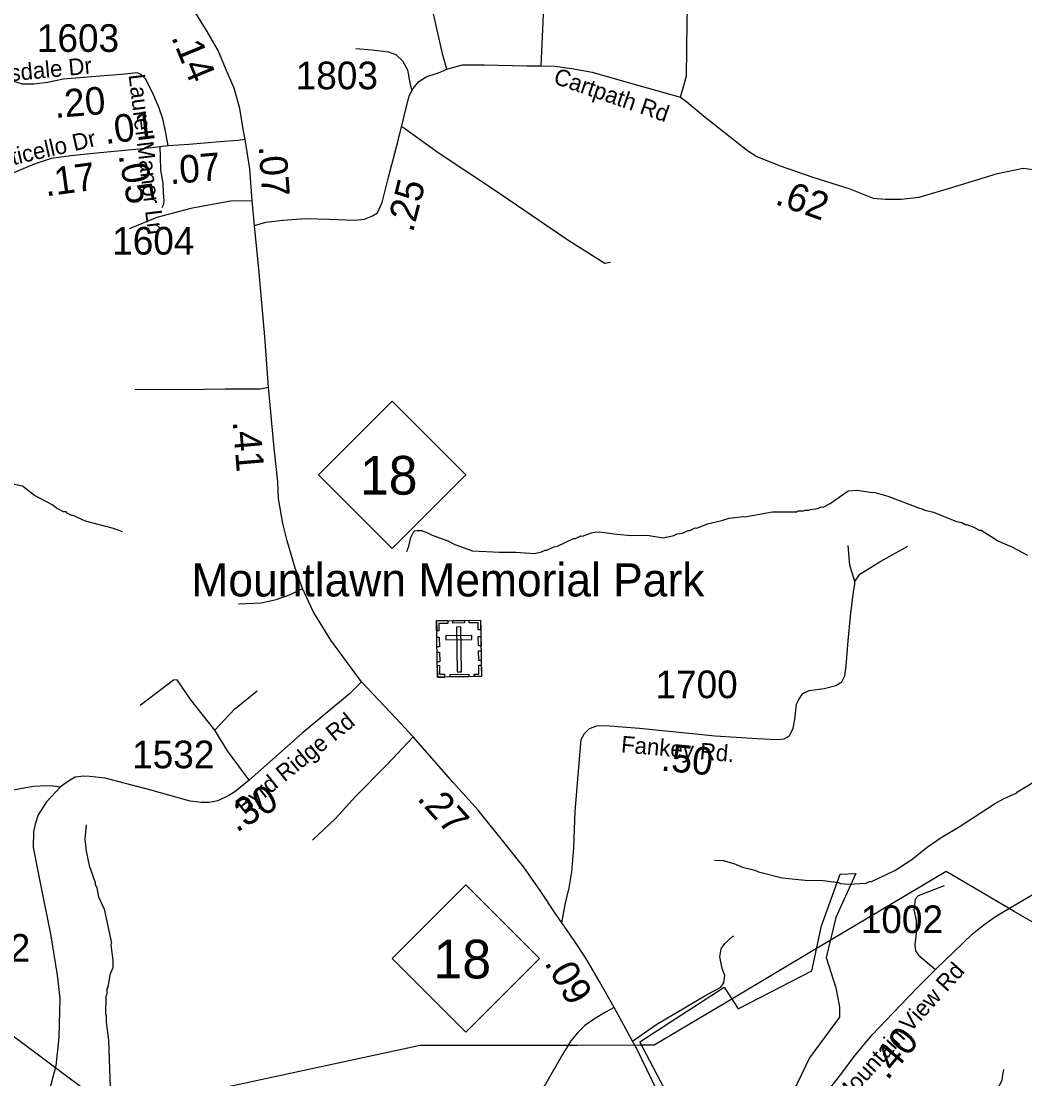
# Model space of a CAD drawing. Extents: x 1248089 to 1457196, y 820910 to 988753.
# Drawn here: x 1361597 to 1366133, y 898907 to 903687 of the extents above; entities that cross this region are included whole.
import ezdxf

# ---------------------------------------------------------------- set-up
doc = ezdxf.new("R2010")
doc.units = 0
for name, color, linetype in [('Exist Boundary Political City Limit New', 7, 'Continuous'), ('Exist Cultural Cemetery CELL', 7, 'Continuous'), ('Exist Cultural Cemetery Label', 7, 'Continuous'), ('Exist Hydrographic Misc Water Feature', 7, 'Continuous'), ('Exist Road Non-System Type 51', 7, 'Continuous'), ('Exist Road Primary NC Attributed', 7, 'Continuous'), ('Exist Road Primary NC Shield CELL', 7, 'Continuous'), ('Exist Road Primary NC Shield Number Label', 7, 'Continuous'), ('Exist Road Secondary Type 51 Attributed', 7, 'Continuous'), ('Exist Road Secondary Type 51 Label', 7, 'Continuous'), ('Exist Utilities Electrical Transmission Line', 7, 'Continuous'), ('Map Preparation Boundary City Limit Buffer Line', 7, 'Continuous'), ('Prop CMT Slope Fill', 7, 'Continuous'), ('Prop GRAU CAT1 Cell', 7, 'Continuous'), ('Prop Lane Lines', 7, 'Continuous')]:
    doc.layers.add(name, color=color, linetype=linetype)

msp = doc.modelspace()

# ---------------------------------------------------------------- linework, layer by layer
at = {"layer": 'Exist Boundary Political City Limit New'}
msp.add_lwpolyline([(1364549.3, 898776.8), (1364393.2, 899075.2), (1364773.6, 899322.1), (1364836.7, 899223.4), (1365170.1, 899396), (1365214, 899599.4), (1365298.5, 899831.5), (1365369.8, 899834.7), (1365278.1, 899636.5), (1365235.3, 899456.3), (1365278.8, 899318.1), (1365295.4, 899233), (1365295.4, 899186), (1365160.4, 899002.3), (1364998.5, 898666.6)], dxfattribs=at)
at = {"layer": 'Exist Cultural Cemetery CELL'}
for points in [[(1363474.4, 900977), (1363673.4, 900980), (1363677.3, 900725.4), (1363478.3, 900722.4)], [(1363475, 900933.7), (1363486.4, 900933.9), (1363485.9, 900966), (1363526.5, 900966.6), (1363526.3, 900977.8), (1363474.4, 900977)], [(1363548.4, 900978.1), (1363600.3, 900978.9), (1363600.4, 900967.5), (1363548.6, 900966.7)], [(1363674.2, 900936.6), (1363662.8, 900936.5), (1363662.3, 900968.7), (1363621.8, 900968), (1363621.6, 900979.2), (1363673.5, 900980)], [(1363583.8, 900949.3), (1363565.2, 900949.1), (1363568.2, 900746.3), (1363586.9, 900746.6)], [(1363476.1, 900859.5), (1363475.5, 900902.8), (1363486.9, 900903), (1363487.5, 900859.7)], [(1363516.2, 900909.6), (1363516.5, 900890.9), (1363634.2, 900892.7), (1363634, 900911.3)], [(1363663.9, 900863.4), (1363663.2, 900906.7), (1363674.6, 900906.9), (1363675.3, 900863.6)], [(1363477.1, 900792.3), (1363476.5, 900835.6), (1363487.9, 900835.8), (1363488.5, 900792.5)], [(1363664.8, 900797.5), (1363664.2, 900840.8), (1363675.6, 900841), (1363676.2, 900797.7)], [(1363644.2, 900724.9), (1363644, 900736.4), (1363666, 900736.7), (1363665.4, 900777.1), (1363676.5, 900777.3), (1363677.3, 900725.4)], [(1363511.3, 900722.9), (1363511.1, 900734.4), (1363489.1, 900734.1), (1363488.5, 900774.5), (1363477.4, 900774.3), (1363478.2, 900722.4)], [(1363535.5, 900734.7), (1363620.4, 900736), (1363620.5, 900724.6), (1363535.7, 900723.3)]]:
    msp.add_lwpolyline(points, close=True, dxfattribs=at)
at = {"layer": 'Exist Hydrographic Misc Water Feature'}
for points in [[(1362054.6, 901379.9), (1362014.9, 901394.8), (1361887.6, 901427.7), (1361832.1, 901453), (1361824.2, 901453.2), (1361804.4, 901463.6), (1361800.5, 901469.8), (1361788.5, 901470), (1361756.8, 901486.7), (1361741.1, 901499.1), (1361657.5, 901543.5), (1361603, 901586.2), (1361539.4, 901599.7)], [(1363340.2, 901289.9), (1363349.2, 901314.3), (1363358.1, 901354.1), (1363370.6, 901377.8), (1363376.7, 901383.7), (1363386.8, 901385.5), (1363406.8, 901385), (1363430.6, 901376.5), (1363454.3, 901364), (1363525.7, 901338.3), (1363557.3, 901321.6), (1363636.7, 901293.7), (1363758.6, 901287.3), (1363832.6, 901287.3), (1363916.4, 901281.3), (1363948.6, 901288.6), (1363964.8, 901296.3), (1363972.8, 901296.1), (1364005.1, 901311.4), (1364021.2, 901314.9), (1364094, 901349.3), (1364102, 901349.1), (1364126.2, 901360.6), (1364134.2, 901360.4), (1364174.6, 901375.4), (1364196.6, 901378.9), (1364222.7, 901378.3), (1364289.5, 901368.3), (1364353.4, 901362.8), (1364426.3, 901363.7), (1364498.1, 901352.1), (1364546.4, 901362.9), (1364562.5, 901370.6), (1364586.6, 901374), (1364610.8, 901385.5), (1364618.8, 901385.3), (1364643, 901396.8), (1364651, 901396.6), (1364699.5, 901415.4), (1364763.8, 901430), (1364796.1, 901441.3), (1364861.2, 901449.3), (1364868.2, 901447.6), (1364992.7, 901469), (1365100.7, 901470.3), (1365108.8, 901474.1), (1365132.8, 901473.6), (1365140.9, 901477.3), (1365156.9, 901477), (1365165, 901480.8), (1365197.1, 901484.1), (1365213.2, 901491.7), (1365221.2, 901491.5), (1365253.6, 901506.8), (1365334.9, 901564.9), (1365374.9, 901568), (1365443.3, 901556.9), (1365450.7, 901558.2), (1365514.3, 901540.8), (1365657.1, 901485.5), (1365665.1, 901485.3), (1365680.9, 901477), (1365720.7, 901468.1), (1365823.8, 901425.8), (1365847.7, 901421.2), (1365863.5, 901412.9), (1365871.5, 901412.7), (1365903.2, 901399.9), (1365927, 901387.4), (1365935, 901387.2), (1366013.8, 901337.4), (1366074.8, 901311), (1366144.4, 901274.4)], [(1364729.8, 899894.8), (1364769.8, 899893.8), (1364817.4, 899880.7), (1364857.1, 899863.8), (1364912.8, 899850.6), (1364928.6, 899842.2), (1365036, 899815.7), (1365139.8, 899805.4), (1365221.8, 899803.2), (1365291.5, 899793.9), (1365299.5, 899789.8), (1365335.4, 899786.9), (1365415.5, 899791.1), (1365431.7, 899798.7), (1365439.7, 899798.5), (1365544.8, 899848.1), (1365621.9, 899898.3), (1365691.2, 899954.7), (1365754.1, 899997.6), (1365841.3, 900049.4), (1365995.5, 900149.8), (1366036.1, 900172.9), (1366096.7, 900199.5), (1366100.1, 900204.7), (1366218.4, 900276.8)], [(1361891.1, 900055.6), (1361885.7, 899991.7), (1361890.5, 899935.7), (1361905.1, 899871.3), (1361931.3, 899794.7), (1361931.2, 899786.7), (1361938.8, 899770.6), (1361946, 899730.4), (1361972.6, 899673.8), (1362005.4, 899521), (1362003.2, 899514.8), (1362011.5, 899440.9), (1362010.8, 899408.9), (1361998.1, 899377.2), (1361988.8, 899321.4), (1361984.7, 899313.5), (1361984.1, 899289.5), (1361980, 899281.6), (1361978.2, 899201.7), (1361982.1, 899193.6), (1361981.4, 899163.5), (1361991.5, 899081.3), (1361998.9, 898869.2)]]:
    msp.add_lwpolyline(points, dxfattribs=at)
at = {"layer": 'Exist Road Non-System Type 51'}
for points in [[(1363947.7, 903485.3), (1363955.1, 903649.9), (1363969.5, 904012.1), (1363980.2, 904467.5), (1363994.5, 904539.2), (1364001.7, 904571.5), (1364026.8, 904600.2), (1364066.2, 904618.1), (1364130.7, 904614.6), (1364227.5, 904600.2), (1364381.6, 904603.8), (1364464, 904614.6), (1364553.6, 904632.5), (1364610.6, 904654.4)], [(1364577, 903343.4), (1364603.5, 903438.7), (1364607, 903682.6), (1364612.1, 903869.8), (1364612.1, 903955.8), (1364614.2, 904006.1), (1364633.1, 904048), (1364691.7, 904096.2)], [(1363110.3, 903563.7), (1363183.6, 903557.5), (1363257, 903549.1), (1363290.5, 903536.5), (1363319.8, 903507.1), (1363342.8, 903467.3), (1363353.3, 903408.6), (1363361.7, 903377.2)], [(1363319.8, 903209.4), (1363481.1, 903094.1), (1363732.4, 902928.5), (1364071.7, 902695.8), (1364235.1, 902593.1), (1364260.3, 902597.3)], [(1362640.9, 902874.9), (1362542.9, 902872.9), (1362364.7, 902839.8), (1362210.6, 902800.3), (1362085.8, 902749.3)], [(1362112.6, 902024.3), (1362326.5, 902023), (1362518.7, 902025.6), (1362675.3, 902025.6), (1362714.8, 902033.2)], [(1365364.6, 901154.1), (1365352.7, 901193.7), (1365341.8, 901227.9), (1365334, 901318.2)], [(1365364.6, 901154.1), (1365386.9, 901187.4), (1365481.8, 901246.6), (1365604.7, 901315.1)], [(1362579.6, 901053.9), (1362681.5, 901059), (1362750.2, 901073.1), (1362815.1, 901096), (1362869.1, 901123.5)], [(1362473, 900482.5), (1362363.5, 900620.1), (1362302.4, 900710.5), (1362285.8, 900709.3), (1362134.3, 900594.6)], [(1362473, 900482.5), (1362561.7, 900577.9), (1362663.5, 900660.7)], [(1362627.6, 900256.3), (1362530.3, 900389.5), (1362473, 900482.5)], [(1363368.1, 900452.1), (1363249.6, 900326.5), (1363108.1, 900183.3), (1363017.8, 900083.7), (1362913.6, 899985.7)], [(1365768.2, 899779.1), (1365651, 899734.1), (1365637.3, 899718.5), (1365631.4, 899671.6), (1365641.2, 899622.7), (1365641.2, 899566), (1365635.3, 899511.3), (1365639.2, 899485.8), (1365652.9, 899466.3), (1365729.1, 899401.8)], [(1364360.5, 899077.6), (1364469.9, 899153.9), (1364686.8, 899282.9), (1364739.5, 899310.3), (1364759, 899322), (1364772.7, 899341.6), (1364776.6, 899374.8), (1364764.9, 899406.1), (1364755.1, 899458.9), (1364761, 899494.1), (1364776.6, 899519.5), (1364811.8, 899550.8), (1364817.6, 899554.2)], [(1366036.5, 898949.9), (1366033.4, 898934.3), (1366028.7, 898901.7), (1365993, 898825.5), (1365930.9, 898729.1), (1365906, 898691.8), (1365890.5, 898682.5), (1365864.1, 898679.4), (1365848.5, 898682.5), (1365733.6, 898752.5), (1365601.6, 898830.2), (1365572.1, 898839.5), (1365525.5, 898842.6), (1365318.9, 898851.9), (1365276.9, 898862.8), (1365264.5, 898869)]]:
    msp.add_lwpolyline(points, dxfattribs=at)
at = {"layer": 'Exist Road Primary NC Attributed'}
for points in [[(1362608.9, 903151.9), (1362602.5, 903190.4), (1362585.4, 903293), (1362559.8, 903384.9), (1362523.9, 903467.3), (1362487.6, 903554.9), (1362438.5, 903640.4), (1362383, 903728), (1362310.4, 903815.7)], [(1362651.5, 902763.7), (1362640.9, 902874.9), (1362630.2, 903020.2), (1362608.9, 903151.9)], [(1363135.6, 900701.4), (1363067.3, 900793.3), (1362996.8, 900889.5), (1362916.1, 901018.8), (1362869.1, 901123.5), (1362834.9, 901215.4), (1362798.6, 901339.3), (1362779.4, 901416.3), (1362760.3, 901530.6), (1362756.6, 901604.7), (1362741, 901757.1), (1362714.8, 902033.2), (1362698.4, 902260.3), (1362672.8, 902550.9), (1362651.5, 902763.7)], [(1364039.9, 899611.8), (1364010.4, 899655.8), (1363946.3, 899754.1), (1363869.5, 899863.1), (1363803.3, 899946.4), (1363662.8, 900120.8), (1363549.6, 900246.9), (1363368.1, 900452.1), (1363291.3, 900535.4), (1363135.6, 900701.4)], [(1364277.3, 899229.8), (1364212.7, 899343.7), (1364148.6, 899452.7), (1364099.5, 899527.5), (1364039.9, 899611.8)], [(1364774, 898113.2), (1364747.5, 898184.5), (1364664.3, 898419.9), (1364560.6, 898671.5), (1364470.9, 898852.5), (1364377.5, 899046.2), (1364360.5, 899077.6), (1364311.3, 899166.9), (1364277.3, 899229.8)]]:
    msp.add_lwpolyline(points, dxfattribs=at)
at = {"layer": 'Exist Road Primary NC Shield CELL'}
for points in [[(1362941, 901637), (1363274, 901970), (1363607, 901637), (1363274, 901304)], [(1363273.7, 899450.6), (1363606.7, 899783.6), (1363939.7, 899450.6), (1363606.7, 899117.6)]]:
    msp.add_lwpolyline(points, close=True, dxfattribs=at)
at = {"layer": 'Exist Road Secondary Type 51 Attributed'}
for points in [[(1363520.2, 903470.7), (1363503.3, 903533.8), (1363463.3, 903706), (1363440.3, 903798.3), (1363421.8, 903904.4), (1363409.5, 903976.7), (1363408, 904029), (1363406.5, 904267.5), (1363404.9, 904442.8), (1363409.6, 904524.3), (1363415.7, 904568.9), (1363432.6, 904605.8), (1363463.3, 904635), (1363501.7, 904656.5), (1363538.6, 904670.4), (1363597, 904688.8), (1363678.1, 904720.2), (1363728.8, 904752.5), (1363750.3, 904772.5), (1363801.9, 904835)], [(1362262, 903124), (1362250.2, 903189.9), (1362237.9, 903245.2), (1362219.5, 903299.1), (1362188.8, 903368.3), (1362159.6, 903426.7), (1362139.6, 903446.7), (1362121.1, 903452.9), (1362048.9, 903446.7), (1361896.8, 903434.4), (1361789.2, 903425.2), (1361717, 903409.8), (1361654, 903402.1), (1361603.3, 903402.1), (1361560.3, 903415.9), (1361543.4, 903449.8), (1361532.6, 903495.9), (1361526.5, 903554.4)], [(1362651.5, 902763.7), (1362703.1, 902778.2), (1362779.9, 902787.5), (1362884.4, 902795.1), (1362988.9, 902792.1), (1363107.2, 902787.5), (1363148.7, 902792.1), (1363182.5, 902805.9), (1363207.1, 902821.3), (1363228.6, 902867.4), (1363257.8, 902982.8), (1363300.8, 903147.3), (1363351.3, 903349.3), (1363368.2, 903383.2), (1363394.4, 903413.9), (1363431.2, 903437), (1363483.5, 903453.9), (1363520.2, 903470.7)], [(1363520.2, 903470.7), (1363592.2, 903490.1), (1363688.9, 903490.1), (1363882.2, 903485.1), (1363947.7, 903485.3), (1364008.8, 903483.5), (1364085.4, 903473.4), (1364177.1, 903456.8), (1364350.4, 903406.7), (1364577, 903343.4), (1364604.8, 903322.1), (1364681.4, 903258.7), (1364879.7, 903102), (1364921.4, 903075.3), (1365023, 903035.3), (1365174.6, 902981.9), (1365342.2, 902928.9), (1365447.2, 902887.2), (1365503.8, 902882.2), (1365573.8, 902882.2), (1365655.4, 902892.2), (1365792.1, 902932.2), (1366009.4, 902998.8), (1366126, 903022.1), (1366171, 903017.1)], [(1362223.2, 903119.3), (1362162.5, 903111.9), (1361955, 903091.9), (1361821.4, 903078), (1361732.2, 903065.7), (1361655.4, 903041.1), (1361538.6, 902990.4), (1361498.7, 902985.7), (1361408, 902987.3), (1361374.2, 902981.1)], [(1362262, 903124), (1362223.2, 903119.3)], [(1362223.2, 903119.3), (1362224.7, 903075.3), (1362226.3, 903013.8), (1362237, 902955.4), (1362238.6, 902910.8), (1362241.6, 902876.9), (1362240.1, 902858.5), (1362232.4, 902843.1)], [(1362608.9, 903151.9), (1362577, 903147.1), (1362497.1, 903142.4), (1362355.7, 903130.1), (1362262, 903124)], [(1364039.9, 899611.8), (1364055.8, 899695.1), (1364074.4, 899771.2), (1364085.2, 899842.5), (1364094.5, 899951.2), (1364100.7, 900117.3), (1364128.6, 900440.5), (1364142.6, 900468.5), (1364165.8, 900490.2), (1364198.4, 900502.6), (1364237.2, 900504.2), (1364392.2, 900491.7), (1364733.4, 900457.6), (1364923.3, 900445.1), (1365013.2, 900440.4), (1365045.8, 900443.5), (1365069.1, 900457.5), (1365086.1, 900491.7), (1365093.9, 900530.5), (1365101.6, 900600.3), (1365110.9, 900622), (1365129.5, 900648.4), (1365159, 900662.4), (1365225.7, 900671.7), (1365278.1, 900684.9), (1365306, 900701.9), (1365319.9, 900728.3), (1365326.1, 900771.8), (1365333.9, 900886.6), (1365344.7, 900998.4), (1365357.1, 901097.7), (1365364.9, 901145), (1365364.6, 901154.1)], [(1363135.6, 900701.4), (1363080.5, 900646.5), (1362867, 900469.7), (1362681, 900303.6), (1362627.6, 900256.3), (1362563, 900204), (1362532.3, 900185.6), (1362486.2, 900164), (1362446.3, 900156.4), (1362410.9, 900156.4), (1362361.7, 900162.5), (1362189.6, 900210.2), (1361977.6, 900265.5), (1361907.7, 900273.3), (1361880, 900274.8), (1361841.6, 900270.2), (1361818.6, 900256.4), (1361797.1, 900244.1), (1361774, 900225.6)], [(1361774, 900225.6), (1361741.7, 900230), (1361712.5, 900231.6), (1361651, 900228.5), (1361560.4, 900211.6)], [(1361774, 900225.6), (1361711.7, 900159.8), (1361674.8, 900099.8), (1361661, 900058.3), (1361653.3, 900022.9), (1361651.8, 899952.2), (1361679.4, 899807.6), (1361731.7, 899553.9), (1361759.3, 899375.1), (1361771.6, 899272.1), (1361767, 899093.7), (1361753.2, 898966), (1361733.2, 898885.7), (1361676.4, 898713.5), (1361622.6, 898596.6), (1361570.3, 898475.1)], [(1364858.6, 898173.2), (1364953, 898335.6), (1365017.6, 898466.4), (1365075.3, 898565), (1365138, 898667.9), (1365195.8, 898786.9), (1365256.9, 898870.2), (1365306.2, 898933.1), (1365362.2, 899007.9), (1365443.4, 899105.5), (1365537.4, 899205.2), (1365647.2, 899319.7), (1365729.1, 899401.8), (1365896.1, 899562.8), (1365947.1, 899603.6), (1366000.3, 899641), (1366070.5, 899682.9), (1366173.2, 899743.7), (1366197, 899759.6)], [(1364277.3, 899229.8), (1364238.4, 899208.1), (1364188.1, 899179), (1364144.5, 899148.6), (1364112.8, 899116.8), (1364081.1, 899078.5), (1364044.3, 899017), (1363966.4, 898883.4), (1363917.5, 898817.3), (1363876.5, 898768.3), (1363777.6, 898690.9), (1363575.4, 898542.7), (1363472.4, 898469.8)]]:
    msp.add_lwpolyline(points, dxfattribs=at)
at = {"layer": 'Exist Utilities Electrical Transmission Line'}
for p, q in [((1361772.5, 898941.3), (1360473.4, 899911.1)), ((1367344.8, 898923.6), (1366085.4, 899664.1)), ((1365191.7, 899496), (1364808.3, 899267.8)), ((1365253.5, 899532.8), (1365191.7, 899496)), ((1364392.1, 899058.9), (1364110.2, 899058.6)), ((1364427.5, 899058.9), (1364392.1, 899058.9))]:
    msp.add_line(p, q, dxfattribs=at)
for points in [[(1366085.4, 899664.1), (1365777.9, 899844.9), (1365253.5, 899532.8)], [(1364808.3, 899267.8), (1364457.3, 899058.9), (1364427.5, 899058.9)], [(1364110.2, 899058.6), (1363400.6, 899058.1), (1362015.8, 898759.7), (1361772.5, 898941.3)]]:
    msp.add_lwpolyline(points, dxfattribs=at)
at = {"layer": 'Map Preparation Boundary City Limit Buffer Line'}
msp.add_lwpolyline([(1364549.3, 898776.8), (1364393.2, 899075.2), (1364773.6, 899322.1), (1364836.7, 899223.4), (1365170.1, 899396), (1365214, 899599.4), (1365298.5, 899831.5), (1365369.8, 899834.7), (1365278.1, 899636.5), (1365235.3, 899456.3), (1365278.8, 899318.1), (1365295.4, 899233), (1365295.4, 899186), (1365160.4, 899002.3), (1364998.5, 898666.6)], dxfattribs=at)

# ---------------------------------------------------------------- texts
at = {"layer": 'Exist Cultural Cemetery Label'}
msp.add_text('Mountlawn Memorial Park', height=150, dxfattribs=at).set_placement((1362366.4, 901087.3))
at = {"layer": 'Exist Road Primary NC Shield Number Label'}
for p in [(1363128.1, 901547.3), (1363460.8, 899360.9)]:
    msp.add_text('18', height=175, dxfattribs=at).set_placement(p)
at = {"layer": 'Exist Road Secondary Type 51 Label'}
for s, rotation, p in [('Hillsdale Dr', 5.5063, (1361409.2, 903401.8)), ('Cartpath Rd', 340.8643, (1363998, 903407.1)), ('Laurel Manor Ln', 276.9318, (1362082.5, 903444.2)), ('Monticello Dr', 12.986, (1361370.5, 902992.2)), ('Byrd Ridge Rd', 39.011, (1362605, 900099)), ('Fankey Rd.', 354.9953, (1364306.2, 900383.1)), ('Mountain View Rd', 47.9951, (1365320.9, 898786.7))]:
    msp.add_text(s, height=75, rotation=rotation, dxfattribs=at).set_placement(p)
at = {"layer": 'Prop CMT Slope Fill'}
for s, rotation, p in [('.14', 292.503, (1362274.2, 903615.2)), ('.07', 274.2017, (1362670.2, 903122)), ('.41', 274.8489, (1362552.4, 901877.9)), ('.27', 311.9092, (1363382.7, 900172.1)), ('.09', 300.4438, (1363959.2, 899431.1))]:
    msp.add_text(s, height=125, rotation=rotation, dxfattribs=at).set_placement(p)
at = {"layer": 'Prop GRAU CAT1 Cell'}
for s, rotation, p in [('.20', 4.6239, (1361750.7, 903249.4)), ('.01', 6.9512, (1361978, 903131.5)), ('.07', 4.9737, (1362271, 902949.9)), ('.17', 7.86, (1361709, 902894.9)), ('.05', 280.4281, (1362036.9, 903081.5)), ('.25', 75.796, (1363367.5, 902728.3)), ('.62', 340.6104, (1364999.3, 902861.7)), ('.50', 354.2845, (1364485.4, 900301)), ('.30', 30.986, (1362570.3, 900018.7)), ('.40', 50.2528, (1365511.7, 898896.9))]:
    msp.add_text(s, height=125, rotation=rotation, dxfattribs=at).set_placement(p)
at = {"layer": 'Prop Lane Lines'}
for s, p in [('1603', (1361668.2, 903548.2)), ('1803', (1362837.8, 903379.3)), ('1604', (1362008.5, 902632.1)), ('1700', (1364463.5, 900627.5)), ('1532', (1362098.6, 900310.8)), ('1002', (1365391.5, 899565.8)), ('1532', (1361266.4, 899436.6))]:
    msp.add_text(s, height=125, dxfattribs=at).set_placement(p)

doc.saveas('drawing.dxf')
